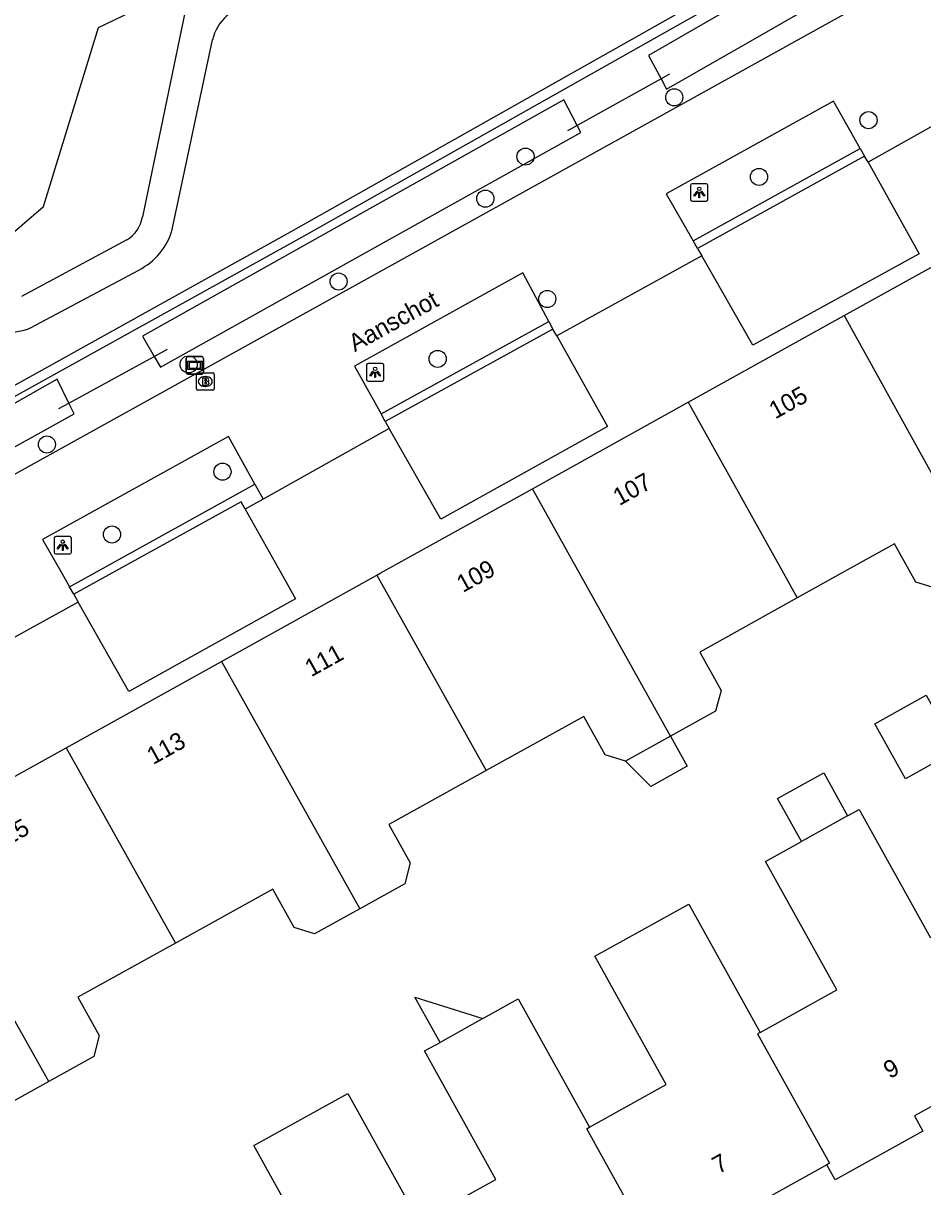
# Model space of a CAD drawing. Extents: x 159628 to 160723, y 388176 to 389416.
# Drawn here: x 160211.8 to 160263.3, y 388464.9 to 388531.5 of the extents above; entities that cross this region are included whole.
import ezdxf

# ---------------------------------------------------------------- set-up
doc = ezdxf.new("R2010")
doc.units = 0
for name, color, linetype in [('IMGEO_Boom', 7, 'Continuous'), ('IMGEO_Brandkraan', 7, 'Continuous'), ('IMGEO_Duiker', 7, 'Continuous'), ('IMGEO_Groenvoorziening', 7, 'Continuous'), ('IMGEO_Haag', 7, 'Continuous'), ('IMGEO_Lichtpunt', 7, 'Continuous'), ('IMGEO_Meer_plas_ven_vijver', 7, 'Continuous'), ('IMGEO_Openbare_ruimte_label', 7, 'Continuous'), ('IMGEO_Pand', 7, 'Continuous'), ('IMGEO_Pand_nummerreeks', 7, 'Continuous'), ('IMGEO_Rijbaan_lokaal_open', 7, 'Continuous'), ('IMGEO_Verklikker', 7, 'Continuous'), ('IMGEO_Voetpad_halfverhard', 7, 'Continuous'), ('IMGEO_Waterloop', 7, 'Continuous')]:
    doc.layers.add(name, color=color, linetype=linetype)

msp = doc.modelspace()

# ---------------------------------------------------------------- linework, layer by layer
at = {"layer": 'IMGEO_Boom'}
for centre in [(160249.059, 388527.218), (160260.166, 388525.914), (160240.555, 388523.83), (160253.908, 388522.669), (160238.257, 388521.426), (160229.864, 388516.685), (160241.797, 388515.689), (160235.53, 388512.262), (160221.291, 388511.948), (160213.186, 388507.366), (160223.224, 388505.812), (160216.908, 388502.219)]:
    msp.add_circle(centre, 0.489, dxfattribs=at)
at = {"layer": 'IMGEO_Brandkraan'}
for p, q in [((160221.743, 388510.542), (160221.743, 388511.394)), ((160221.818, 388511.468), (160222.67, 388511.468)), ((160222.231, 388511.248), (160222.256, 388511.248)), ((160222.744, 388511.394), (160222.744, 388510.542)), ((160222.67, 388510.468), (160221.818, 388510.468)), ((160222.254, 388510.688), (160222.229, 388510.688))]:
    msp.add_line(p, q, dxfattribs=at)
for points in [[(160221.743, 388510.542), (160221.743, 388511.394)], [(160221.818, 388511.468), (160222.67, 388511.468)], [(160222.091, 388511.168), (160222.091, 388510.768), (160222.304, 388510.768)], [(160222.322, 388511.168), (160222.091, 388511.168)], [(160222.744, 388511.394), (160222.744, 388510.542)], [(160222.67, 388510.468), (160221.818, 388510.468)], [(160222.27, 388511.087), (160222.216, 388511.087), (160222.216, 388511.011)], [(160222.216, 388511.011), (160222.269, 388511.011)], [(160222.278, 388510.935), (160222.216, 388510.935), (160222.216, 388510.854)], [(160222.216, 388510.854), (160222.278, 388510.854)]]:
    msp.add_lwpolyline(points, dxfattribs=at)
for centre, radius, start, end in [((160221.82, 388511.392), 0.0765, 91.55205, 178.44795), ((160221.82, 388511.392), 0.0765, 91.55205, 178.44795), ((160222.326, 388511.023), 0.145, 59.4692, 91.53667), ((160222.351, 388511.07), 0.0922, 285.51372, 58.15012), ((160222.668, 388511.392), 0.0765, 1.55205, 88.44795), ((160222.668, 388511.392), 0.0765, 1.55205, 88.44795), ((160221.82, 388510.544), 0.0765, 181.55205, 268.44795), ((160221.82, 388510.544), 0.0765, 181.55205, 268.44795), ((160222.271, 388511.049), 0.0379, 267.82845, 90.93552), ((160222.279, 388510.894), 0.0404, 269.87594, 90.50774), ((160222.31, 388511.019), 0.251, 268.66757, 293.53466), ((160222.356, 388510.878), 0.105, 301.31148, 78.98903), ((160222.668, 388510.544), 0.0765, 271.55205, 358.44795), ((160222.668, 388510.544), 0.0765, 271.55205, 358.44795)]:
    msp.add_arc(centre, radius, start, end, dxfattribs=at)
for centre, major_axis, ratio, start_param, end_param in [((160222.23, 388510.968), (-0.387, 0.002), 0.722429, 4.712389, 7.853982), ((160222.255, 388510.968), (-0.39, 0.002), 0.717154, 1.570796, 4.712389)]:
    msp.add_ellipse(centre, major_axis=major_axis, ratio=ratio, start_param=start_param, end_param=end_param, dxfattribs=at)
at = {"layer": 'IMGEO_Duiker'}
for points in [[(160248.782, 388528.545), (160248.302, 388528.278), (160243.508, 388525.617), (160242.951, 388525.307)], [(160213.863, 388509.427), (160214.435, 388509.738), (160219.328, 388512.404), (160220.074, 388512.81)]]:
    msp.add_lwpolyline(points, dxfattribs=at)
at = {"layer": 'IMGEO_Groenvoorziening'}
msp.add_lwpolyline([(160152.383, 388494.557), (160153.556, 388496.852), (160156.02, 388497.416), (160162.543, 388493.95), (160165.142, 388493.842), (160175.064, 388500), (160177.11, 388501.27), (160178.44, 388505.363), (160181.909, 388508.629), (160198.334, 388518.23), (160202.489, 388519.687), (160206.028, 388519.532), (160210.488, 388518.84), (160212.982, 388520.976), (160216.139, 388531.214), (160220.785, 388533.458)], dxfattribs=at)
at = {"layer": 'IMGEO_Haag'}
for points in [[(160166.503, 388485.802), (160192.012, 388500), (160226.973, 388519.458), (160259.432, 388537.763)], [(160259.699, 388537.235), (160227.739, 388519.197), (160193.113, 388500), (160166.726, 388485.371)], [(160250.146, 388519.017), (160259.698, 388524.294)], [(160232.291, 388509.115), (160241.885, 388514.408)], [(160214.484, 388499.234), (160225.076, 388505.105)], [(160225.552, 388504.241), (160224.529, 388503.667)]]:
    msp.add_lwpolyline(points, dxfattribs=at)
at = {"layer": 'IMGEO_Lichtpunt'}
for p, q in [((160249.989, 388522.186), (160249.989, 388521.379)), ((160249.989, 388522.186), (160249.989, 388521.379)), ((160250.891, 388522.281), (160250.083, 388522.281)), ((160250.891, 388522.281), (160250.083, 388522.281)), ((160250.985, 388521.379), (160250.985, 388522.186)), ((160250.985, 388521.379), (160250.985, 388522.186)), ((160250.083, 388521.285), (160250.891, 388521.285)), ((160250.083, 388521.285), (160250.891, 388521.285)), ((160231.458, 388511.895), (160231.458, 388511.088)), ((160231.458, 388511.895), (160231.458, 388511.088)), ((160232.36, 388511.99), (160231.552, 388511.99)), ((160232.36, 388511.99), (160231.552, 388511.99)), ((160232.454, 388511.088), (160232.454, 388511.895)), ((160232.454, 388511.088), (160232.454, 388511.895)), ((160231.552, 388510.994), (160232.36, 388510.994)), ((160231.552, 388510.994), (160232.36, 388510.994)), ((160213.593, 388502.009), (160213.593, 388501.202)), ((160213.593, 388502.009), (160213.593, 388501.202)), ((160214.495, 388502.104), (160213.687, 388502.104)), ((160214.495, 388502.104), (160213.687, 388502.104)), ((160214.589, 388501.202), (160214.589, 388502.009)), ((160214.589, 388501.202), (160214.589, 388502.009)), ((160213.687, 388501.108), (160214.495, 388501.108)), ((160213.687, 388501.108), (160214.495, 388501.108))]:
    msp.add_line(p, q, dxfattribs=at)
for points in [[(160250.363, 388521.85), (160250.402, 388521.822), (160250.214, 388521.56), (160250.176, 388521.587), (160250.363, 388521.85)], [(160250.465, 388521.802), (160250.512, 388521.802), (160250.512, 388521.48), (160250.465, 388521.48), (160250.465, 388521.802)], [(160250.575, 388521.822), (160250.613, 388521.849), (160250.8, 388521.587), (160250.761, 388521.559), (160250.575, 388521.822)], [(160231.832, 388511.559), (160231.871, 388511.531), (160231.683, 388511.269), (160231.645, 388511.296), (160231.832, 388511.559)], [(160231.934, 388511.511), (160231.981, 388511.511), (160231.981, 388511.189), (160231.934, 388511.189), (160231.934, 388511.511)], [(160232.044, 388511.531), (160232.082, 388511.558), (160232.269, 388511.296), (160232.23, 388511.268), (160232.044, 388511.531)], [(160213.967, 388501.673), (160214.006, 388501.645), (160213.818, 388501.383), (160213.78, 388501.41), (160213.967, 388501.673)], [(160214.069, 388501.625), (160214.116, 388501.625), (160214.116, 388501.303), (160214.069, 388501.303), (160214.069, 388501.625)], [(160214.179, 388501.645), (160214.217, 388501.672), (160214.404, 388501.41), (160214.365, 388501.382), (160214.179, 388501.645)]]:
    msp.add_lwpolyline(points, dxfattribs=at)
for centre in [(160250.488, 388521.984), (160231.957, 388511.693), (160214.092, 388501.807)]:
    msp.add_circle(centre, 0.0994, dxfattribs=at)
for centre, start, end in [((160250.083, 388522.186), 90, 180), ((160250.083, 388522.186), 90, 180), ((160250.891, 388522.186), 0, 90), ((160250.891, 388522.186), 0, 90), ((160250.083, 388521.379), 180, 270), ((160250.083, 388521.379), 180, 270), ((160250.891, 388521.379), 270, 0), ((160250.891, 388521.379), 270, 360), ((160231.552, 388511.895), 90, 180), ((160231.552, 388511.895), 90, 180), ((160232.36, 388511.895), 0, 90), ((160232.36, 388511.895), 0, 90), ((160231.552, 388511.088), 180, 270), ((160231.552, 388511.088), 180, 270), ((160232.36, 388511.088), 270, 0), ((160232.36, 388511.088), 270, 360), ((160213.687, 388502.009), 90, 180), ((160213.687, 388502.009), 90, 180), ((160214.495, 388502.009), 0, 90), ((160214.495, 388502.009), 0, 90), ((160213.687, 388501.202), 180, 270), ((160213.687, 388501.202), 180, 270), ((160214.495, 388501.202), 270, 0), ((160214.495, 388501.202), 270, 360)]:
    msp.add_arc(centre, 0.0946, start, end, dxfattribs=at)
at = {"layer": 'IMGEO_Meer_plas_ven_vijver'}
for points in [[(160259.945, 388523.858), (160250.396, 388518.583)], [(160260.142, 388523.506), (160263.069, 388518.274), (160253.545, 388513.048), (160250.645, 388518.147)], [(160242.122, 388513.967), (160232.534, 388508.677)], [(160242.342, 388513.574), (160245.249, 388508.396), (160235.703, 388503.09), (160232.754, 388508.281)], [(160224.529, 388503.667), (160224.288, 388504.097), (160216.897, 388500), (160214.732, 388498.8)], [(160224.529, 388503.667), (160226.582, 388500), (160227.403, 388498.533), (160217.869, 388493.239), (160214.982, 388498.353)]]:
    msp.add_lwpolyline(points, dxfattribs=at)
at = {"layer": 'IMGEO_Pand'}
for points in [[(160258.781, 388514.738), (160267.66, 388519.67)], [(160249.86, 388509.782), (160258.781, 388514.738)], [(160258.781, 388514.738), (160266.629, 388500.555)], [(160240.946, 388504.831), (160249.86, 388509.782)], [(160249.86, 388509.782), (160255.306, 388500), (160256.091, 388498.589)], [(160232.06, 388499.894), (160232.25, 388500), (160240.946, 388504.831)], [(160248.85, 388490.685), (160243.645, 388500), (160240.946, 388504.831)], [(160266.629, 388500.555), (160265.629, 388500), (160264.053, 388499.125), (160262.879, 388499.49), (160262.596, 388500), (160261.662, 388501.682), (160258.632, 388500), (160256.091, 388498.589)], [(160223.174, 388494.958), (160232.06, 388499.894)], [(160232.06, 388499.894), (160238.312, 388488.72)], [(160256.091, 388498.589), (160250.52, 388495.497), (160251.737, 388493.305), (160251.426, 388492.116), (160248.85, 388490.685)], [(160214.287, 388490.021), (160223.174, 388494.958)], [(160223.174, 388494.958), (160231.071, 388480.816)], [(160260.523, 388491.396), (160263.471, 388493.034), (160265.222, 388489.883), (160262.274, 388488.244), (160260.523, 388491.396)], [(160246.274, 388489.255), (160245.1, 388489.621), (160243.883, 388491.812), (160238.312, 388488.72)], [(160248.85, 388490.685), (160249.807, 388488.972), (160247.72, 388487.813), (160246.274, 388489.255)], [(160248.85, 388490.685), (160246.274, 388489.255)], [(160205.356, 388485.06), (160214.287, 388490.021)], [(160214.287, 388490.021), (160220.533, 388478.85)], [(160238.312, 388488.72), (160232.741, 388485.627), (160233.958, 388483.435), (160233.647, 388482.246), (160231.071, 388480.816)], [(160256.336, 388484.669), (160254.97, 388487.126), (160257.604, 388488.589), (160258.969, 388486.132)], [(160258.969, 388486.132), (160259.631, 388486.5), (160263.711, 388479.16)], [(160258.969, 388486.132), (160256.336, 388484.669)], [(160213.292, 388470.946), (160205.356, 388485.06)], [(160253.976, 388473.749), (160258.363, 388476.187), (160254.283, 388483.528), (160256.336, 388484.669)], [(160231.071, 388480.816), (160228.495, 388479.386), (160227.321, 388479.751), (160226.104, 388481.942), (160220.533, 388478.85)], [(160244.215, 388468.323), (160248.602, 388470.761), (160244.522, 388478.102), (160249.896, 388481.089), (160253.976, 388473.749)], [(160220.533, 388478.85), (160214.962, 388475.757), (160216.178, 388473.565), (160215.868, 388472.376), (160213.292, 388470.946)], [(160235.666, 388473.179), (160234.233, 388475.758), (160238.107, 388474.536)], [(160238.107, 388474.536), (160240.135, 388475.663), (160244.215, 388468.323)], [(160238.107, 388474.536), (160235.666, 388473.179)], [(160253.976, 388473.749), (160253.819, 388473.662), (160257.941, 388466.272), (160257.784, 388466.184)], [(160234.472, 388462.907), (160238.859, 388465.345), (160234.778, 388472.686), (160235.666, 388473.179)], [(160213.292, 388470.946), (160210.715, 388469.516), (160209.542, 388469.881), (160208.326, 388472.074), (160202.871, 388469.045)], [(160267.543, 388471.593), (160262.794, 388468.974), (160263.28, 388468.1), (160258.27, 388465.31), (160257.784, 388466.184)], [(160224.719, 388457.486), (160229.106, 388459.924), (160225.021, 388467.274), (160230.387, 388470.256), (160234.472, 388462.907)], [(160247.996, 388460.745), (160248.153, 388460.833), (160244.058, 388468.236), (160244.215, 388468.323)], [(160257.784, 388466.184), (160253.016, 388463.525), (160253.5, 388462.65), (160248.48, 388459.87), (160247.996, 388460.745)]]:
    msp.add_lwpolyline(points, dxfattribs=at)
at = {"layer": 'IMGEO_Rijbaan_lokaal_open'}
for points in [[(160168.517, 388481.906), (160201.121, 388500), (160261.564, 388533.543)], [(160268.058, 388527.952), (160260.142, 388523.506)], [(160259.698, 388524.294), (160258.162, 388527.009), (160248.601, 388521.698), (160250.146, 388519.017)], [(160259.698, 388524.294), (160259.945, 388523.858)], [(160260.142, 388523.506), (160259.945, 388523.858)], [(160250.396, 388518.583), (160250.146, 388519.017)], [(160250.396, 388518.583), (160250.645, 388518.147)], [(160250.645, 388518.147), (160242.342, 388513.574)], [(160241.885, 388514.408), (160240.398, 388517.177), (160230.776, 388511.848), (160232.291, 388509.115)], [(160241.885, 388514.408), (160242.122, 388513.967)], [(160242.342, 388513.574), (160242.122, 388513.967)], [(160232.534, 388508.677), (160232.291, 388509.115)], [(160232.534, 388508.677), (160232.754, 388508.281)], [(160225.076, 388505.105), (160223.573, 388507.833), (160212.94, 388501.94), (160214.047, 388500), (160214.484, 388499.234)], [(160232.754, 388508.281), (160225.552, 388504.241)], [(160225.076, 388505.105), (160225.552, 388504.241)], [(160214.732, 388498.8), (160214.484, 388499.234)], [(160214.732, 388498.8), (160214.982, 388498.353)], [(160214.982, 388498.353), (160206.699, 388493.803)]]:
    msp.add_lwpolyline(points, dxfattribs=at)
at = {"layer": 'IMGEO_Verklikker'}
for p, q in [((160221.148, 388511.492), (160221.148, 388512.292)), ((160221.148, 388512.292), (160221.148, 388511.492)), ((160221.248, 388512.392), (160222.038, 388512.392)), ((160222.038, 388512.392), (160221.248, 388512.392)), ((160222.138, 388512.292), (160222.138, 388511.492)), ((160222.138, 388511.492), (160222.138, 388512.292)), ((160222.038, 388511.392), (160221.248, 388511.392)), ((160221.248, 388511.392), (160222.038, 388511.392))]:
    msp.add_line(p, q, dxfattribs=at)
for points in [[(160221.249, 388512.124), (160222.037, 388512.124), (160222.037, 388511.66), (160221.249, 388511.66), (160221.249, 388512.124)], [(160221.314, 388512.059), (160221.314, 388511.725), (160221.972, 388511.725), (160221.972, 388512.059), (160221.314, 388512.059)]]:
    msp.add_lwpolyline(points, dxfattribs=at)
for centre, start, end in [((160221.248, 388512.292), 90, 180), ((160221.248, 388512.292), 90, 180), ((160222.038, 388512.292), 0, 90), ((160222.038, 388512.292), 360, 90), ((160221.248, 388511.492), 180, 270), ((160221.248, 388511.492), 180, 270), ((160222.038, 388511.492), 270, 0), ((160222.038, 388511.492), 270, 0)]:
    msp.add_arc(centre, 0.1, start, end, dxfattribs=at)
at = {"layer": 'IMGEO_Voetpad_halfverhard'}
for points in [[(160221.093, 388532.152), (160218.643, 388520.379)], [(160220.355, 388519.661), (160222.651, 388530.503)], [(160217.762, 388519.077), (160211.73, 388515.839)], [(160212.253, 388514.036), (160218.436, 388517.344)]]:
    msp.add_lwpolyline(points, dxfattribs=at)
for centre, radius, start, end in [((160225.183, 388529.924), 2.597, 96.07563, 167.1284), ((160216.809, 388520.671), 1.857, 300.86861, 350.96279), ((160216.721, 388520.717), 3.784, 296.94403, 343.79108), ((160210.806, 388517.639), 3.882, 245.99924, 291.88033)]:
    msp.add_arc(centre, radius, start, end, dxfattribs=at)
at = {"layer": 'IMGEO_Waterloop'}
for points in [[(160260.421, 388534.45), (160260.086, 388535.123), (160259.424, 388536.455), (160247.583, 388529.609), (160248.302, 388528.278), (160248.618, 388527.695), (160260.421, 388534.45)], [(160243.718, 388525.211), (160243.508, 388525.617), (160242.749, 388527.08), (160218.647, 388513.557), (160219.328, 388512.404), (160219.689, 388511.794), (160243.718, 388525.211)], [(160198.323, 388500), (160214.743, 388509.114), (160214.435, 388509.738), (160213.765, 388511.095), (160194.213, 388500), (160190.265, 388497.76), (160190.87, 388496.665), (160191.209, 388496.051), (160198.323, 388500)]]:
    msp.add_lwpolyline(points, dxfattribs=at)

# ---------------------------------------------------------------- texts
at = {"layer": 'IMGEO_Openbare_ruimte_label'}
msp.add_text('Aanschot', height=1, rotation=28.87102, dxfattribs=at).set_placement((160230.793, 388512.642))
at = {"layer": 'IMGEO_Pand_nummerreeks'}
for s, rotation, p in [('105', 29.05253, (160254.838, 388508.796)), ('107', 29.05253, (160245.914, 388503.838)), ('109', 29.05625, (160236.972, 388498.871)), ('111', 29.05274, (160228.295, 388494.05)), ('113', 29.05274, (160219.261, 388489.033)), ('115', 29.05274, (160210.326, 388484.069)), ('9', 29.04896, (160261.381, 388471.07)), ('7', 29.04841, (160251.587, 388465.63))]:
    msp.add_text(s, height=1, rotation=rotation, dxfattribs=at).set_placement(p)

doc.saveas('drawing.dxf')
